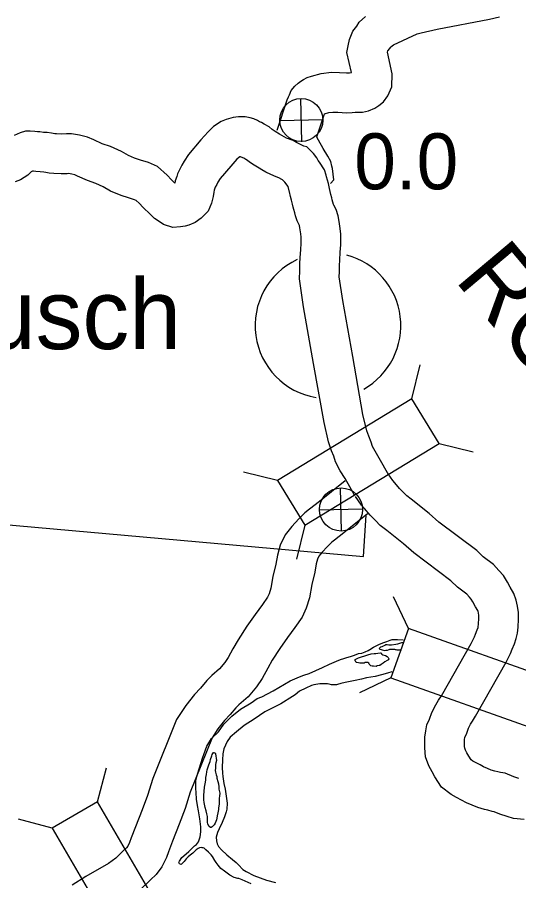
# Model space of a CAD drawing. Extents: x -939622 to -934245, y 1383184 to 1385301.
# Drawn here: x -935513.32 to -935501.96, y 1384336.71 to 1384356.26 of the extents above; entities that cross this region are included whole.
import ezdxf

# ---------------------------------------------------------------- set-up
doc = ezdxf.new("R2010")
doc.units = 0
for name, color, linetype in [('10', 7, 'Continuous'), ('15', 7, 'Continuous'), ('20', 7, 'Continuous'), ('24', 7, 'Continuous'), ('25', 7, 'Continuous'), ('26', 7, 'Continuous'), ('9', 7, 'Continuous')]:
    doc.layers.add(name, color=color, linetype=linetype)

msp = doc.modelspace()

# ---------------------------------------------------------------- linework, layer by layer
at = {"layer": '10'}
for points in [[(-935507.436, 1384353.707), (-935507.207, 1384354.39), (-935507.174, 1384354.458), (-935507.151, 1384354.507), (-935507.114, 1384354.602), (-935507.035, 1384354.7), (-935506.959, 1384354.771), (-935506.897, 1384354.816), (-935506.838, 1384354.854), (-935506.754, 1384354.894), (-935506.652, 1384354.928), (-935506.439, 1384354.987), (-935506.202, 1384355.017), (-935506.022, 1384355.008), (-935505.866, 1384355.002), (-935505.796, 1384355.005), (-935505.752, 1384355.009), (-935505.851, 1384355.467), (-935505.821, 1384355.614), (-935505.791, 1384355.759), (-935505.718, 1384355.948), (-935505.626, 1384356.063), (-935505.576, 1384356.148), (-935505.431, 1384356.281)], [(-935506.227, 1384352.496), (-935506.146, 1384352.579), (-935506.181, 1384352.833), (-935506.193, 1384352.893), (-935506.22, 1384352.995), (-935506.285, 1384353.116), (-935506.39, 1384353.286), (-935506.496, 1384353.48), (-935506.533, 1384353.547), (-935506.536, 1384353.554), (-935506.536, 1384353.557), (-935506.372, 1384354.05), (-935506.364, 1384354.067), (-935506.36, 1384354.075), (-935506.262, 1384354.102), (-935506.169, 1384354.114), (-935506.061, 1384354.109), (-935505.863, 1384354.101), (-935505.735, 1384354.107), (-935505.664, 1384354.114), (-935505.606, 1384354.114), (-935505.503, 1384354.116), (-935505.362, 1384354.141), (-935505.221, 1384354.202), (-935505.132, 1384354.265), (-935505.022, 1384354.345), (-935504.922, 1384354.483), (-935504.837, 1384354.689), (-935504.824, 1384354.977), (-935504.931, 1384355.471), (-935504.925, 1384355.499), (-935504.883, 1384355.551), (-935504.869, 1384355.575), (-935504.854, 1384355.589), (-935504.795, 1384355.634), (-935504.258, 1384355.889), (-935504.17, 1384355.908), (-935503.805, 1384355.996), (-935502.623, 1384356.215), (-935502.397, 1384356.274)], [(-935505.891, 1384345.761), (-935506.472, 1384345.295), (-935506.703, 1384345.124), (-935506.804, 1384345.035), (-935506.943, 1384344.902), (-935507.099, 1384344.73), (-935507.251, 1384344.541), (-935507.365, 1384344.309), (-935507.427, 1384344.081), (-935507.465, 1384343.877), (-935507.53, 1384343.595), (-935507.577, 1384343.331), (-935507.617, 1384343.206), (-935507.654, 1384343.125), (-935507.766, 1384342.964), (-935507.93, 1384342.735), (-935508.118, 1384342.473), (-935508.32, 1384342.162), (-935508.434, 1384341.956), (-935508.541, 1384341.759), (-935508.619, 1384341.645), (-935508.738, 1384341.504), (-935508.913, 1384341.351), (-935509.029, 1384341.239), (-935509.171, 1384341.07), (-935509.31, 1384340.924), (-935509.506, 1384340.673), (-935509.711, 1384340.359), (-935510.25, 1384339.019), (-935510.373, 1384338.635), (-935510.492, 1384338.311), (-935510.644, 1384337.928), (-935510.743, 1384337.674), (-935510.778, 1384337.572), (-935510.819, 1384337.488), (-935510.848, 1384337.448), (-935510.922, 1384337.38), (-935511.091, 1384337.218), (-935511.258, 1384337.096), (-935511.767, 1384336.8), (-935512.076, 1384336.608)], [(-935505.384, 1384345.014), (-935505.922, 1384344.582), (-935506.137, 1384344.423), (-935506.196, 1384344.371), (-935506.299, 1384344.272), (-935506.415, 1384344.145), (-935506.487, 1384344.055), (-935506.519, 1384343.99), (-935506.549, 1384343.881), (-935506.583, 1384343.693), (-935506.648, 1384343.415), (-935506.701, 1384343.113), (-935506.776, 1384342.882), (-935506.868, 1384342.678), (-935507.032, 1384342.444), (-935507.198, 1384342.212), (-935507.375, 1384341.965), (-935507.548, 1384341.698), (-935507.645, 1384341.523), (-935507.772, 1384341.29), (-935507.9, 1384341.101), (-935508.094, 1384340.871), (-935508.304, 1384340.688), (-935508.371, 1384340.623), (-935508.5, 1384340.47), (-935508.628, 1384340.336), (-935508.774, 1384340.149), (-935508.909, 1384339.941), (-935509.403, 1384338.713), (-935509.521, 1384338.342), (-935509.651, 1384337.99), (-935509.806, 1384337.599), (-935509.898, 1384337.364), (-935509.944, 1384337.23), (-935510.043, 1384337.024), (-935510.173, 1384336.845), (-935510.306, 1384336.724), (-935510.511, 1384336.526)]]:
    msp.add_lwpolyline(points, dxfattribs=at)
at = {"layer": '15'}
for points in [[(-935506.357, 1384352.805), (-935506.477, 1384352.982), (-935506.504, 1384353.02), (-935506.538, 1384353.077), (-935506.611, 1384353.173), (-935506.76, 1384353.329), (-935506.828, 1384353.346), (-935506.934, 1384353.398), (-935506.993, 1384353.426), (-935507.072, 1384353.468), (-935507.218, 1384353.527), (-935507.278, 1384353.555), (-935507.327, 1384353.583), (-935507.384, 1384353.616), (-935507.475, 1384353.671), (-935507.527, 1384353.705), (-935507.55, 1384353.722), (-935507.614, 1384353.784), (-935507.728, 1384353.842), (-935507.791, 1384353.876), (-935507.835, 1384353.896), (-935507.876, 1384353.92), (-935507.96, 1384353.961), (-935508.045, 1384353.981), (-935508.159, 1384354.008), (-935508.307, 1384354.005), (-935508.433, 1384353.992), (-935508.586, 1384353.947), (-935508.699, 1384353.898), (-935508.877, 1384353.787), (-935508.996, 1384353.665), (-935509.162, 1384353.488), (-935509.44, 1384353.152), (-935509.543, 1384353.001), (-935509.592, 1384352.913), (-935509.641, 1384352.824), (-935509.692, 1384352.718), (-935509.708, 1384352.659), (-935509.741, 1384352.56), (-935509.749, 1384352.507), (-935509.825, 1384352.578), (-935509.922, 1384352.688), (-935510.144, 1384352.882), (-935510.349, 1384352.969), (-935510.526, 1384353.028), (-935510.662, 1384353.069), (-935510.798, 1384353.128), (-935510.962, 1384353.225), (-935511.211, 1384353.333), (-935511.398, 1384353.399), (-935511.588, 1384353.484), (-935511.731, 1384353.548), (-935511.91, 1384353.59), (-935512.093, 1384353.621), (-935512.203, 1384353.619), (-935512.323, 1384353.618), (-935512.433, 1384353.621), (-935512.47, 1384353.625), (-935512.544, 1384353.639), (-935512.641, 1384353.65), (-935512.725, 1384353.655), (-935512.807, 1384353.665), (-935512.866, 1384353.67), (-935512.921, 1384353.676), (-935513.027, 1384353.683), (-935513.134, 1384353.681), (-935513.257, 1384353.646), (-935513.394, 1384353.583)], [(-935507.186, 1384352.426), (-935507.257, 1384352.527), (-935507.258, 1384352.527), (-935507.313, 1384352.581), (-935507.325, 1384352.587), (-935507.399, 1384352.623), (-935507.453, 1384352.651), (-935507.578, 1384352.702), (-935507.693, 1384352.756), (-935507.777, 1384352.804), (-935507.841, 1384352.841), (-935507.955, 1384352.91), (-935508.037, 1384352.964), (-935508.129, 1384353.03), (-935508.144, 1384353.044), (-935508.191, 1384353.069), (-935508.249, 1384353.096), (-935508.263, 1384353.104), (-935508.278, 1384353.1), (-935508.279, 1384353.1), (-935508.309, 1384353.081), (-935508.344, 1384353.045), (-935508.486, 1384352.893), (-935508.721, 1384352.609), (-935508.776, 1384352.529), (-935508.804, 1384352.478), (-935508.841, 1384352.411), (-935508.863, 1384352.347), (-935508.869, 1384352.304), (-935508.88, 1384352.202), (-935508.921, 1384352.05), (-935509, 1384351.873), (-935509.091, 1384351.778), (-935509.156, 1384351.712), (-935509.292, 1384351.612), (-935509.433, 1384351.552), (-935509.521, 1384351.531), (-935509.62, 1384351.514), (-935509.8, 1384351.504), (-935510.012, 1384351.565), (-935510.105, 1384351.635), (-935510.212, 1384351.704), (-935510.313, 1384351.802), (-935510.472, 1384351.95), (-935510.558, 1384352.049), (-935510.627, 1384352.109), (-935510.669, 1384352.127), (-935510.799, 1384352.171), (-935510.971, 1384352.222), (-935511.209, 1384352.325), (-935511.372, 1384352.422), (-935511.539, 1384352.494), (-935511.731, 1384352.562), (-935511.958, 1384352.663), (-935512.02, 1384352.691), (-935512.087, 1384352.707), (-935512.163, 1384352.72), (-935512.191, 1384352.719), (-935512.329, 1384352.717), (-935512.495, 1384352.722), (-935512.602, 1384352.734), (-935512.678, 1384352.748), (-935512.719, 1384352.753), (-935512.804, 1384352.758), (-935512.902, 1384352.77), (-935512.957, 1384352.775), (-935512.98, 1384352.777), (-935513.004, 1384352.761), (-935513.082, 1384352.687), (-935513.168, 1384352.631), (-935513.245, 1384352.578), (-935513.366, 1384352.533)], [(-935504.9, 1384345.891), (-935505.12, 1384346.274), (-935505.216, 1384346.432), (-935505.27, 1384346.537), (-935505.3, 1384346.636), (-935505.359, 1384346.772), (-935505.403, 1384346.899), (-935505.49, 1384347.266), (-935505.722, 1384348.578), (-935505.945, 1384349.846), (-935506.027, 1384350.384), (-935506.022, 1384350.493), (-935506.021, 1384350.637), (-935506.011, 1384350.762), (-935506.002, 1384350.942), (-935505.992, 1384351.107), (-935505.989, 1384351.193), (-935505.991, 1384351.35), (-935506.008, 1384351.476), (-935506.03, 1384351.637), (-935506.053, 1384351.761), (-935506.097, 1384351.905), (-935506.15, 1384352.007), (-935506.155, 1384352.021), (-935506.169, 1384352.074), (-935506.184, 1384352.124), (-935506.194, 1384352.176), (-935506.216, 1384352.251), (-935506.23, 1384352.319), (-935506.247, 1384352.385), (-935506.253, 1384352.421), (-935506.271, 1384352.498), (-935506.314, 1384352.65), (-935506.324, 1384352.686), (-935506.357, 1384352.805)], [(-935505.679, 1384345.442), (-935505.895, 1384345.816), (-935506.002, 1384345.992), (-935506.108, 1384346.197), (-935506.147, 1384346.325), (-935506.199, 1384346.446), (-935506.268, 1384346.648), (-935506.372, 1384347.083), (-935506.608, 1384348.421), (-935506.834, 1384349.7), (-935506.93, 1384350.338), (-935506.921, 1384350.517), (-935506.921, 1384350.674), (-935506.91, 1384350.82), (-935506.9, 1384350.994), (-935506.891, 1384351.148), (-935506.889, 1384351.2), (-935506.89, 1384351.283), (-935506.9, 1384351.356), (-935506.919, 1384351.495), (-935506.928, 1384351.544), (-935506.933, 1384351.562), (-935506.979, 1384351.651), (-935507.018, 1384351.762), (-935507.036, 1384351.835), (-935507.059, 1384351.91), (-935507.068, 1384351.96), (-935507.089, 1384352.028), (-935507.108, 1384352.117), (-935507.129, 1384352.2), (-935507.136, 1384352.243), (-935507.143, 1384352.273), (-935507.186, 1384352.426)], [(-935501.957, 1384339.022), (-935502.074, 1384339.058), (-935502.266, 1384339.142), (-935502.373, 1384339.157), (-935502.433, 1384339.174), (-935502.505, 1384339.19), (-935502.582, 1384339.214), (-935502.669, 1384339.249), (-935502.758, 1384339.287), (-935502.837, 1384339.328), (-935502.941, 1384339.383), (-935503.002, 1384339.417), (-935503.04, 1384339.446), (-935503.093, 1384339.529), (-935503.135, 1384339.602), (-935503.168, 1384339.666), (-935503.183, 1384339.706), (-935503.186, 1384339.745), (-935503.185, 1384339.815), (-935503.186, 1384339.902), (-935503.179, 1384339.951), (-935503.178, 1384339.954), (-935503.144, 1384340.027), (-935503.098, 1384340.16), (-935503.053, 1384340.249), (-935503.01, 1384340.319), (-935502.94, 1384340.43), (-935502.246, 1384341.656), (-935502.147, 1384341.855), (-935502.107, 1384341.95), (-935502.059, 1384342.072), (-935502.015, 1384342.194), (-935501.989, 1384342.314), (-935501.975, 1384342.45), (-935501.967, 1384342.63), (-935501.965, 1384342.78), (-935501.985, 1384342.923), (-935502.015, 1384343.06), (-935502.071, 1384343.211), (-935502.154, 1384343.355), (-935502.217, 1384343.469), (-935502.305, 1384343.62), (-935502.407, 1384343.731), (-935502.53, 1384343.867), (-935502.765, 1384344.043), (-935502.908, 1384344.182), (-935503.768, 1384344.829), (-935503.992, 1384345.026), (-935504.397, 1384345.345), (-935504.494, 1384345.42), (-935504.562, 1384345.492), (-935504.663, 1384345.593), (-935504.77, 1384345.721), (-935504.813, 1384345.769), (-935504.92, 1384345.924)], [(-935501.839, 1384338.093), (-935502.076, 1384338.117), (-935502.22, 1384338.161), (-935502.386, 1384338.212), (-935502.513, 1384338.267), (-935502.563, 1384338.274), (-935502.659, 1384338.303), (-935502.738, 1384338.32), (-935502.883, 1384338.365), (-935503.014, 1384338.418), (-935503.142, 1384338.472), (-935503.256, 1384338.531), (-935503.37, 1384338.593), (-935503.49, 1384338.659), (-935503.713, 1384338.825), (-935503.862, 1384339.063), (-935503.924, 1384339.169), (-935503.996, 1384339.307), (-935504.069, 1384339.512), (-935504.087, 1384339.714), (-935504.085, 1384339.818), (-935504.087, 1384339.959), (-935504.066, 1384340.103), (-935504.039, 1384340.238), (-935503.98, 1384340.365), (-935503.928, 1384340.516), (-935503.839, 1384340.687), (-935503.776, 1384340.793), (-935503.711, 1384340.894), (-935503.041, 1384342.079), (-935502.965, 1384342.231), (-935502.941, 1384342.288), (-935502.902, 1384342.389), (-935502.882, 1384342.442), (-935502.879, 1384342.455), (-935502.873, 1384342.517), (-935502.867, 1384342.656), (-935502.866, 1384342.722), (-935502.872, 1384342.765), (-935502.881, 1384342.808), (-935502.887, 1384342.825), (-935502.939, 1384342.913), (-935503, 1384343.026), (-935503.034, 1384343.083), (-935503.073, 1384343.126), (-935503.138, 1384343.198), (-935503.351, 1384343.358), (-935503.495, 1384343.497), (-935504.337, 1384344.13), (-935504.569, 1384344.335), (-935504.952, 1384344.636), (-935505.098, 1384344.75), (-935505.205, 1384344.862), (-935505.329, 1384344.986), (-935505.454, 1384345.136), (-935505.522, 1384345.213), (-935505.659, 1384345.409)]]:
    msp.add_lwpolyline(points, dxfattribs=at)
at = {"layer": '20'}
for p, q in [((-935504.38, 1384347.622), (-935504.192, 1384348.391)), ((-935503.764, 1384346.606), (-935502.994, 1384346.418)), ((-935507.427, 1384345.772), (-935508.196, 1384345.961)), ((-935506.81, 1384344.757), (-935506.998, 1384343.988)), ((-935504.458, 1384342.419), (-935504.799, 1384343.134)), ((-935504.855, 1384341.3), (-935505.57, 1384340.959)), ((-935511.502, 1384338.495), (-935511.3, 1384339.261)), ((-935512.529, 1384337.897), (-935513.295, 1384338.099))]:
    msp.add_line(p, q, dxfattribs=at)
for points in [[(-935504.38, 1384347.622), (-935507.427, 1384345.772), (-935506.81, 1384344.757), (-935503.764, 1384346.606)], [(-935504.855, 1384341.3), (-935501.496, 1384340.11), (-935501.099, 1384341.229), (-935504.458, 1384342.419)], [(-935512.529, 1384337.897), (-935510.736, 1384334.817), (-935509.709, 1384335.415), (-935511.502, 1384338.495)]]:
    msp.add_lwpolyline(points, close=True, dxfattribs=at)
at = {"layer": '24'}
for start, end in [(299.3578, 74.9316), (115.1448, 260.5377)]:
    msp.add_arc((-935506.282, 1384349.279), 1.65, start, end, dxfattribs=at)
at = {"layer": '25'}
for p, q in [((-935505.478, 1384344.049), (-935505.417, 1384344.982)), ((-935514.535, 1384344.855), (-935505.478, 1384344.049))]:
    msp.add_line(p, q, dxfattribs=at)
at = {"layer": '26'}
for p, q in [((-935506.876, 1384353.444), (-935506.899, 1384354.421)), ((-935507.376, 1384353.921), (-935506.399, 1384353.944)), ((-935505.973, 1384344.626), (-935505.996, 1384345.603)), ((-935506.473, 1384345.103), (-935505.496, 1384345.126))]:
    msp.add_line(p, q, dxfattribs=at)
for centre in [(-935506.887, 1384353.933), (-935505.985, 1384345.114)]:
    msp.add_circle(centre, 0.488, dxfattribs=at)
at = {"layer": '9'}
for points in [[(-935508.404, 1384336.782), (-935508.504, 1384336.835), (-935508.63, 1384336.921), (-935508.712, 1384336.98), (-935508.773, 1384337.055), (-935508.815, 1384337.117), (-935508.846, 1384337.165), (-935508.898, 1384337.252), (-935508.931, 1384337.296), (-935508.992, 1384337.353), (-935509.049, 1384337.409), (-935509.085, 1384337.442), (-935509.107, 1384337.451), (-935509.134, 1384337.453), (-935509.152, 1384337.456), (-935509.194, 1384337.45), (-935509.226, 1384337.435), (-935509.271, 1384337.404), (-935509.345, 1384337.331), (-935509.405, 1384337.283), (-935509.45, 1384337.249), (-935509.494, 1384337.204), (-935509.521, 1384337.17), (-935509.539, 1384337.143), (-935509.562, 1384337.122), (-935509.607, 1384337.076), (-935509.646, 1384337.088), (-935509.658, 1384337.118), (-935509.644, 1384337.148), (-935509.593, 1384337.23), (-935509.498, 1384337.318), (-935509.436, 1384337.372), (-935509.367, 1384337.439), (-935509.308, 1384337.497), (-935509.263, 1384337.53), (-935509.216, 1384337.585), (-935509.181, 1384337.699), (-935509.161, 1384337.811), (-935509.162, 1384337.925), (-935509.185, 1384338.108), (-935509.217, 1384338.288), (-935509.242, 1384338.408), (-935509.261, 1384338.555), (-935509.269, 1384338.702), (-935509.273, 1384338.792), (-935509.276, 1384338.855), (-935509.277, 1384338.909), (-935509.274, 1384338.969), (-935509.257, 1384339.068), (-935509.199, 1384339.24), (-935509.164, 1384339.361), (-935509.123, 1384339.484), (-935509.024, 1384339.755), (-935508.921, 1384339.925), (-935508.76, 1384340.082), (-935508.645, 1384340.249), (-935508.464, 1384340.437), (-935508.264, 1384340.595), (-935508.019, 1384340.733), (-935507.888, 1384340.833), (-935507.784, 1384340.873), (-935507.524, 1384341.008), (-935507.142, 1384341.237), (-935506.927, 1384341.326), (-935506.832, 1384341.36), (-935506.709, 1384341.4), (-935506.56, 1384341.465), (-935506.407, 1384341.533), (-935506.249, 1384341.609), (-935506.088, 1384341.68), (-935506.001, 1384341.714), (-935505.926, 1384341.736), (-935505.858, 1384341.76), (-935505.768, 1384341.782), (-935505.678, 1384341.813), (-935505.589, 1384341.853), (-935505.517, 1384341.863), (-935505.436, 1384341.891), (-935505.373, 1384341.918), (-935505.337, 1384341.94), (-935505.248, 1384341.998), (-935505.132, 1384342.053), (-935505.075, 1384342.078), (-935505.018, 1384342.102), (-935504.949, 1384342.127), (-935504.872, 1384342.155), (-935504.827, 1384342.167), (-935504.782, 1384342.171), (-935504.704, 1384342.171), (-935504.579, 1384342.162)], [(-935504.745, 1384342.06), (-935504.841, 1384342.044), (-935504.88, 1384342.043), (-935504.904, 1384342.04), (-935504.943, 1384342.048), (-935504.97, 1384342.045), (-935504.994, 1384342.032), (-935505.029, 1384342.02), (-935505.062, 1384342.004), (-935505.089, 1384341.998), (-935505.107, 1384341.983), (-935505.119, 1384341.968), (-935505.104, 1384341.953), (-935505.079, 1384341.941), (-935505.052, 1384341.935), (-935505.004, 1384341.921), (-935504.968, 1384341.928), (-935504.932, 1384341.928), (-935504.899, 1384341.941), (-935504.879, 1384341.947), (-935504.852, 1384341.947), (-935504.843, 1384341.947), (-935504.828, 1384341.951), (-935504.81, 1384341.954), (-935504.795, 1384341.954), (-935504.777, 1384341.951), (-935504.762, 1384341.946), (-935504.741, 1384341.943), (-935504.722, 1384341.937), (-935504.707, 1384341.937), (-935504.686, 1384341.938), (-935504.614, 1384341.936)], [(-935504.57, 1384342.092), (-935504.575, 1384342.093), (-935504.614, 1384342.095), (-935504.661, 1384342.082), (-935504.709, 1384342.067), (-935504.745, 1384342.06)], [(-935505.588, 1384341.642), (-935505.645, 1384341.651), (-935505.654, 1384341.669), (-935505.664, 1384341.686), (-935505.667, 1384341.695), (-935505.667, 1384341.716), (-935505.634, 1384341.729), (-935505.59, 1384341.751), (-935505.378, 1384341.826), (-935505.3, 1384341.845), (-935505.237, 1384341.855), (-935505.201, 1384341.855), (-935505.15, 1384341.862), (-935505.093, 1384341.869), (-935505.078, 1384341.866), (-935505.066, 1384341.845), (-935505.06, 1384341.839), (-935505.042, 1384341.821), (-935505.012, 1384341.813), (-935504.982, 1384341.804), (-935504.939, 1384341.784), (-935504.918, 1384341.763), (-935504.903, 1384341.733), (-935504.914, 1384341.709), (-935504.938, 1384341.691), (-935504.992, 1384341.663), (-935505.03, 1384341.635), (-935505.075, 1384341.602), (-935505.104, 1384341.583), (-935505.119, 1384341.577), (-935505.167, 1384341.573), (-935505.188, 1384341.558)], [(-935505.188, 1384341.558), (-935505.248, 1384341.569), (-935505.284, 1384341.569), (-935505.314, 1384341.574), (-935505.329, 1384341.592), (-935505.345, 1384341.61), (-935505.36, 1384341.631), (-935505.381, 1384341.645), (-935505.402, 1384341.648), (-935505.441, 1384341.645), (-935505.459, 1384341.635), (-935505.489, 1384341.632), (-935505.537, 1384341.634), (-935505.558, 1384341.634), (-935505.588, 1384341.642)], [(-935504.837, 1384341.439), (-935504.933, 1384341.409), (-935505.068, 1384341.366), (-935505.209, 1384341.334), (-935505.409, 1384341.299), (-935505.526, 1384341.268), (-935505.667, 1384341.24), (-935505.741, 1384341.227), (-935505.894, 1384341.198), (-935505.99, 1384341.173), (-935506.065, 1384341.149), (-935506.092, 1384341.142), (-935506.134, 1384341.142), (-935506.161, 1384341.145), (-935506.2, 1384341.144), (-935506.254, 1384341.156), (-935506.29, 1384341.164), (-935506.377, 1384341.163), (-935506.467, 1384341.163), (-935506.599, 1384341.143), (-935506.658, 1384341.125), (-935506.787, 1384341.066), (-935506.927, 1384341.002), (-935507.028, 1384340.92), (-935507.088, 1384340.88), (-935507.347, 1384340.715), (-935507.518, 1384340.632), (-935507.709, 1384340.531), (-935507.953, 1384340.364), (-935508.182, 1384340.22), (-935508.358, 1384340.08)], [(-935508.358, 1384340.08), (-935508.501, 1384339.959), (-935508.563, 1384339.856), (-935508.642, 1384339.69), (-935508.668, 1384339.579), (-935508.673, 1384339.441), (-935508.68, 1384339.269), (-935508.673, 1384339.146), (-935508.663, 1384339.065), (-935508.641, 1384338.912), (-935508.615, 1384338.78), (-935508.587, 1384338.618), (-935508.564, 1384338.465), (-935508.575, 1384338.327), (-935508.592, 1384338.264), (-935508.63, 1384338.155), (-935508.677, 1384338.026), (-935508.745, 1384337.881), (-935508.783, 1384337.796), (-935508.803, 1384337.748), (-935508.812, 1384337.694), (-935508.811, 1384337.613), (-935508.792, 1384337.544), (-935508.762, 1384337.484), (-935508.698, 1384337.404), (-935508.577, 1384337.294), (-935508.447, 1384337.187), (-935508.362, 1384337.122), (-935508.308, 1384337.068), (-935508.211, 1384336.964), (-935508.135, 1384336.914), (-935507.961, 1384336.825), (-935507.678, 1384336.717), (-935507.473, 1384336.665)], [(-935509.021, 1384339.217), (-935508.984, 1384339.329), (-935508.967, 1384339.371), (-935508.955, 1384339.404), (-935508.941, 1384339.449), (-935508.935, 1384339.476), (-935508.921, 1384339.51), (-935508.915, 1384339.534), (-935508.903, 1384339.567), (-935508.892, 1384339.588), (-935508.874, 1384339.607), (-935508.871, 1384339.607), (-935508.853, 1384339.604), (-935508.841, 1384339.601), (-935508.829, 1384339.58), (-935508.822, 1384339.529), (-935508.815, 1384339.484), (-935508.811, 1384339.427), (-935508.82, 1384339.379), (-935508.831, 1384339.34), (-935508.831, 1384339.295), (-935508.833, 1384339.277), (-935508.833, 1384339.256), (-935508.835, 1384339.202), (-935508.829, 1384339.163), (-935508.822, 1384339.133), (-935508.813, 1384339.103), (-935508.804, 1384339.067), (-935508.797, 1384339.031), (-935508.775, 1384338.953), (-935508.762, 1384338.899), (-935508.758, 1384338.833), (-935508.755, 1384338.782), (-935508.732, 1384338.692), (-935508.74, 1384338.62)], [(-935508.74, 1384338.62), (-935508.749, 1384338.575), (-935508.744, 1384338.482), (-935508.75, 1384338.443), (-935508.761, 1384338.358), (-935508.763, 1384338.316), (-935508.774, 1384338.247), (-935508.791, 1384338.178), (-935508.8, 1384338.12), (-935508.811, 1384338.087), (-935508.823, 1384338.048), (-935508.84, 1384338.009), (-935508.86, 1384337.975), (-935508.875, 1384337.957), (-935508.896, 1384337.936), (-935508.908, 1384337.924), (-935508.926, 1384337.911), (-935508.947, 1384337.911), (-935508.974, 1384337.935), (-935509.005, 1384337.991), (-935509.008, 1384338.03), (-935509.009, 1384338.099), (-935509.013, 1384338.162), (-935509.026, 1384338.225), (-935509.042, 1384338.288), (-935509.064, 1384338.366), (-935509.086, 1384338.477), (-935509.093, 1384338.537), (-935509.092, 1384338.645), (-935509.084, 1384338.726), (-935509.076, 1384338.826), (-935509.06, 1384338.94), (-935509.051, 1384338.994), (-935509.046, 1384339.045), (-935509.035, 1384339.112), (-935509.03, 1384339.169), (-935509.021, 1384339.217)], [(-935508.019, 1384336.639), (-935508.23, 1384336.724), (-935508.302, 1384336.753), (-935508.326, 1384336.759), (-935508.404, 1384336.782)]]:
    msp.add_lwpolyline(points, dxfattribs=at)

# ---------------------------------------------------------------- texts
at = {"layer": '24'}
msp.add_text('Busch', height=1.584, dxfattribs=at).set_placement((-935515.496, 1384348.747))
at = {"layer": '25'}
msp.add_text('0.0', height=1.2672, dxfattribs=at).set_placement((-935505.686, 1384352.366))
at = {"layer": '9'}
msp.add_text('ROCK', height=1.584, rotation=310, dxfattribs=at).set_placement((-935503.435, 1384350.319))

doc.saveas('drawing.dxf')
